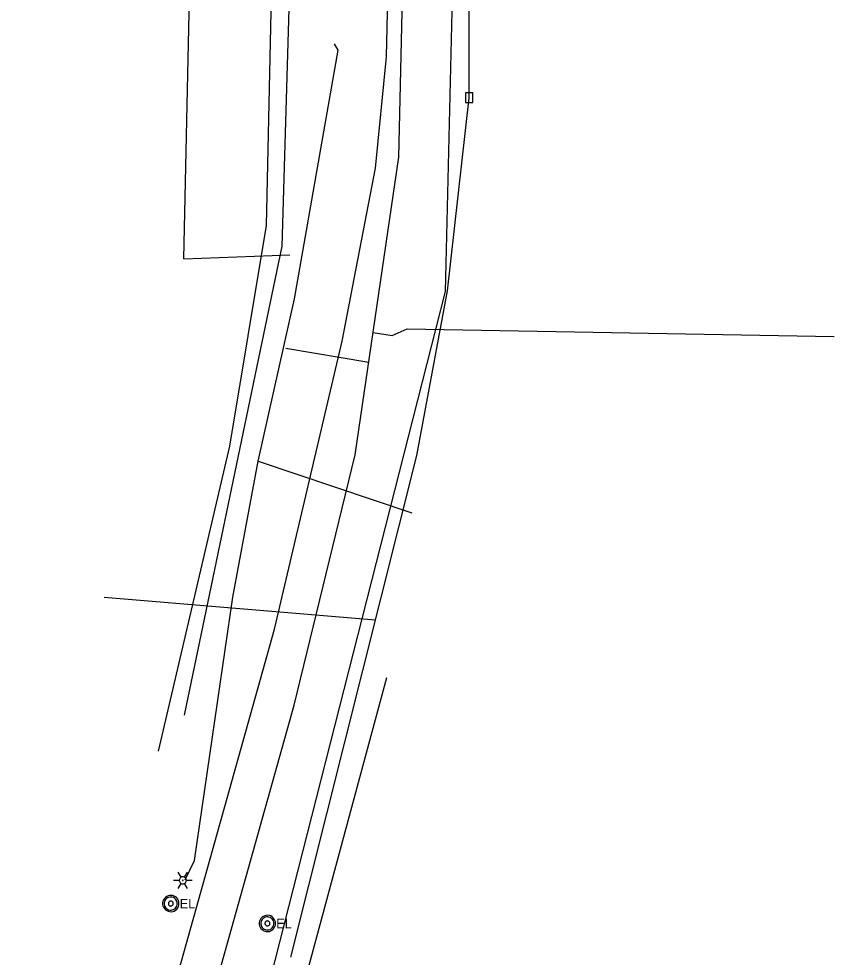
# Model space of a CAD drawing. Extents: x 600849 to 606371, y 330010 to 403088.
# Drawn here: x 604950.7 to 605279.8, y 336405 to 336783.6 of the extents above; entities that cross this region are included whole.
import ezdxf

# ---------------------------------------------------------------- set-up
doc = ezdxf.new("R2010")
doc.units = 0
for name, color, linetype in [('E_LTG', 7, 'Continuous'), ('E_LTG_CID', 7, 'Continuous'), ('E_UTL_E', 7, 'Continuous'), ('E_UTL_E_UG', 7, 'Continuous'), ('E_UTL_G_UG', 7, 'Continuous'), ('E_UTL_SAN_UG', 7, 'Continuous'), ('E_UTL_T_UG', 7, 'Continuous'), ('E_UTL_TV', 7, 'Continuous'), ('E_UTL_TV_UG', 7, 'Continuous'), ('E_UTL_W_UG', 7, 'Continuous')]:
    doc.layers.add(name, color=color, linetype=linetype)

msp = doc.modelspace()

# ---------------------------------------------------------------- linework, layer by layer
at = {"layer": 'E_LTG'}
for points in [[(605013.08, 336436), (605015.46, 336436)], [(605016.17, 336437.24), (605014.98, 336439.3)], [(605018.32, 336436), (605018.29, 336436.27), (605018.21, 336436.53), (605018.09, 336436.77), (605017.92, 336436.98), (605017.72, 336437.16), (605017.48, 336437.3), (605017.22, 336437.39), (605016.96, 336437.43), (605016.68, 336437.41), (605016.42, 336437.35), (605016.17, 336437.24), (605015.95, 336437.08), (605015.76, 336436.88), (605015.62, 336436.65), (605015.52, 336436.4), (605015.47, 336436.13), (605015.47, 336435.86), (605015.52, 336435.6), (605015.62, 336435.34), (605015.76, 336435.11), (605015.95, 336434.92), (605016.17, 336434.76), (605016.42, 336434.65), (605016.68, 336434.58), (605016.96, 336434.57), (605017.22, 336434.61), (605017.48, 336434.7), (605017.72, 336434.83), (605017.92, 336435.01), (605018.09, 336435.23), (605018.21, 336435.47), (605018.29, 336435.73), (605018.32, 336436)], [(605018.32, 336436), (605018.29, 336436.27), (605018.21, 336436.53), (605018.09, 336436.77), (605017.92, 336436.98), (605017.72, 336437.16), (605017.48, 336437.3), (605017.22, 336437.39), (605016.96, 336437.43), (605016.68, 336437.41), (605016.42, 336437.35), (605016.17, 336437.24), (605015.95, 336437.08), (605015.76, 336436.88), (605015.62, 336436.65), (605015.52, 336436.4), (605015.47, 336436.13), (605015.47, 336435.86), (605015.52, 336435.6), (605015.62, 336435.34), (605015.76, 336435.11), (605015.95, 336434.92), (605016.17, 336434.76), (605016.42, 336434.65), (605016.68, 336434.58), (605016.96, 336434.57), (605017.22, 336434.61), (605017.48, 336434.7), (605017.72, 336434.83), (605017.92, 336435.01), (605018.09, 336435.23), (605018.21, 336435.47), (605018.29, 336435.73), (605018.32, 336436)], [(605018.32, 336436), (605018.29, 336436.27), (605018.21, 336436.53), (605018.09, 336436.77), (605017.92, 336436.98), (605017.72, 336437.16), (605017.48, 336437.3), (605017.22, 336437.39), (605016.96, 336437.43), (605016.68, 336437.41), (605016.42, 336437.35), (605016.17, 336437.24), (605015.95, 336437.08), (605015.76, 336436.88), (605015.62, 336436.65), (605015.52, 336436.4), (605015.47, 336436.13), (605015.47, 336435.86), (605015.52, 336435.6), (605015.62, 336435.34), (605015.76, 336435.11), (605015.95, 336434.92), (605016.17, 336434.76), (605016.42, 336434.65), (605016.68, 336434.58), (605016.96, 336434.57), (605017.22, 336434.61), (605017.48, 336434.7), (605017.72, 336434.83), (605017.92, 336435.01), (605018.09, 336435.23), (605018.21, 336435.47), (605018.29, 336435.73), (605018.32, 336436)], [(605017.01, 336436), (605017, 336436.02), (605017, 336436.04), (605016.99, 336436.06), (605016.97, 336436.08), (605016.96, 336436.1), (605016.94, 336436.11), (605016.92, 336436.11), (605016.89, 336436.12), (605016.87, 336436.12), (605016.85, 336436.11), (605016.83, 336436.1), (605016.81, 336436.09), (605016.79, 336436.07), (605016.78, 336436.05), (605016.77, 336436.03), (605016.77, 336436.01), (605016.77, 336435.99), (605016.77, 336435.96), (605016.78, 336435.94), (605016.79, 336435.92), (605016.81, 336435.91), (605016.83, 336435.89), (605016.85, 336435.89), (605016.87, 336435.88), (605016.89, 336435.88), (605016.92, 336435.88), (605016.94, 336435.89), (605016.96, 336435.9), (605016.97, 336435.92), (605016.99, 336435.93), (605017, 336435.95), (605017, 336435.98), (605017.01, 336436)], [(605017.6, 336437.24), (605018.79, 336439.3)], [(605018.32, 336436), (605020.7, 336436)], [(605014.98, 336432.7), (605016.17, 336434.76)], [(605018.79, 336432.7), (605017.6, 336434.76)]]:
    msp.add_lwpolyline(points, dxfattribs=at)
at = {"layer": 'E_LTG_CID'}
for p, q in [((605047.35, 336605.1), (605062.02, 336670.68)), ((605037.11, 336550.19), (605047.35, 336605.1)), ((605047.35, 336605.1), (605109.39, 336584.35)), ((605021.55, 336443.99), (605037.11, 336550.19)), ((605017.81, 336436.16), (605021.55, 336443.99))]:
    msp.add_line(p, q, dxfattribs=at)
msp.add_lwpolyline([(605062.02, 336670.68), (605079.57, 336770.97), (605078.13, 336773.56)], dxfattribs=at)
at = {"layer": 'E_UTL_E'}
for points in [[(605015.33, 336426.63), (605015.27, 336427.25), (605015.1, 336427.85), (605014.81, 336428.41), (605014.42, 336428.9), (605013.95, 336429.31), (605013.4, 336429.63), (605012.81, 336429.83), (605012.19, 336429.92), (605011.56, 336429.89), (605010.95, 336429.74), (605010.38, 336429.48), (605009.87, 336429.12), (605009.44, 336428.67), (605009.1, 336428.14), (605008.87, 336427.56), (605008.75, 336426.94), (605008.75, 336426.31), (605008.87, 336425.7), (605009.1, 336425.11), (605009.44, 336424.59), (605009.87, 336424.13), (605010.38, 336423.77), (605010.95, 336423.51), (605011.56, 336423.36), (605012.19, 336423.33), (605012.81, 336423.42), (605013.4, 336423.62), (605013.95, 336423.94), (605014.42, 336424.35), (605014.81, 336424.84), (605015.1, 336425.4), (605015.27, 336426), (605015.33, 336426.63)], [(605015.33, 336426.63), (605015.27, 336427.25), (605015.1, 336427.85), (605014.81, 336428.41), (605014.42, 336428.9), (605013.95, 336429.31), (605013.4, 336429.63), (605012.81, 336429.83), (605012.19, 336429.92), (605011.56, 336429.89), (605010.95, 336429.74), (605010.38, 336429.48), (605009.87, 336429.12), (605009.44, 336428.67), (605009.1, 336428.14), (605008.87, 336427.56), (605008.75, 336426.94), (605008.75, 336426.31), (605008.87, 336425.7), (605009.1, 336425.11), (605009.44, 336424.59), (605009.87, 336424.13), (605010.38, 336423.77), (605010.95, 336423.51), (605011.56, 336423.36), (605012.19, 336423.33), (605012.81, 336423.42), (605013.4, 336423.62), (605013.95, 336423.94), (605014.42, 336424.35), (605014.81, 336424.84), (605015.1, 336425.4), (605015.27, 336426), (605015.33, 336426.63)], [(605014.67, 336426.63), (605014.62, 336427.12), (605014.48, 336427.61), (605014.25, 336428.05), (605013.94, 336428.45), (605013.56, 336428.78), (605013.13, 336429.03), (605012.65, 336429.19), (605012.16, 336429.26), (605011.66, 336429.24), (605011.17, 336429.12), (605010.71, 336428.91), (605010.3, 336428.62), (605009.96, 336428.26), (605009.69, 336427.84), (605009.5, 336427.37), (605009.4, 336426.88), (605009.4, 336426.37), (605009.5, 336425.88), (605009.69, 336425.42), (605009.96, 336424.99), (605010.3, 336424.63), (605010.71, 336424.34), (605011.17, 336424.13), (605011.66, 336424.01), (605012.16, 336423.99), (605012.65, 336424.06), (605013.13, 336424.22), (605013.56, 336424.47), (605013.94, 336424.8), (605014.25, 336425.2), (605014.48, 336425.64), (605014.62, 336426.13), (605014.67, 336426.63)], [(605014.67, 336426.63), (605014.62, 336427.12), (605014.48, 336427.61), (605014.25, 336428.05), (605013.94, 336428.45), (605013.56, 336428.78), (605013.13, 336429.03), (605012.65, 336429.19), (605012.16, 336429.26), (605011.66, 336429.24), (605011.17, 336429.12), (605010.71, 336428.91), (605010.3, 336428.62), (605009.96, 336428.26), (605009.69, 336427.84), (605009.5, 336427.37), (605009.4, 336426.88), (605009.4, 336426.37), (605009.5, 336425.88), (605009.69, 336425.42), (605009.96, 336424.99), (605010.3, 336424.63), (605010.71, 336424.34), (605011.17, 336424.13), (605011.66, 336424.01), (605012.16, 336423.99), (605012.65, 336424.06), (605013.13, 336424.22), (605013.56, 336424.47), (605013.94, 336424.8), (605014.25, 336425.2), (605014.48, 336425.64), (605014.62, 336426.13), (605014.67, 336426.63)], [(605013.02, 336426.63), (605013, 336426.81), (605012.95, 336426.99), (605012.86, 336427.16), (605012.75, 336427.31), (605012.61, 336427.43), (605012.44, 336427.53), (605012.27, 336427.59), (605012.08, 336427.61), (605011.89, 336427.61), (605011.71, 336427.56), (605011.54, 336427.48), (605011.38, 336427.37), (605011.25, 336427.24), (605011.15, 336427.08), (605011.08, 336426.9), (605011.05, 336426.72), (605011.05, 336426.53), (605011.08, 336426.35), (605011.15, 336426.17), (605011.25, 336426.01), (605011.38, 336425.88), (605011.54, 336425.77), (605011.71, 336425.69), (605011.89, 336425.65), (605012.08, 336425.64), (605012.27, 336425.66), (605012.44, 336425.72), (605012.61, 336425.82), (605012.75, 336425.94), (605012.86, 336426.09), (605012.95, 336426.26), (605013, 336426.44), (605013.02, 336426.63)], [(605013.02, 336426.63), (605013, 336426.81), (605012.95, 336426.99), (605012.86, 336427.16), (605012.75, 336427.31), (605012.61, 336427.43), (605012.44, 336427.53), (605012.27, 336427.59), (605012.08, 336427.61), (605011.89, 336427.61), (605011.71, 336427.56), (605011.54, 336427.48), (605011.38, 336427.37), (605011.25, 336427.24), (605011.15, 336427.08), (605011.08, 336426.9), (605011.05, 336426.72), (605011.05, 336426.53), (605011.08, 336426.35), (605011.15, 336426.17), (605011.25, 336426.01), (605011.38, 336425.88), (605011.54, 336425.77), (605011.71, 336425.69), (605011.89, 336425.65), (605012.08, 336425.64), (605012.27, 336425.66), (605012.44, 336425.72), (605012.61, 336425.82), (605012.75, 336425.94), (605012.86, 336426.09), (605012.95, 336426.26), (605013, 336426.44), (605013.02, 336426.63)], [(605054.33, 336418.61), (605054.27, 336419.23), (605054.09, 336419.83), (605053.81, 336420.39), (605053.42, 336420.88), (605052.94, 336421.3), (605052.4, 336421.61), (605051.81, 336421.81), (605051.19, 336421.9), (605050.56, 336421.87), (605049.95, 336421.73), (605049.38, 336421.47), (605048.87, 336421.1), (605048.44, 336420.65), (605048.1, 336420.12), (605047.86, 336419.54), (605047.75, 336418.92), (605047.75, 336418.29), (605047.86, 336417.68), (605048.1, 336417.1), (605048.44, 336416.57), (605048.87, 336416.11), (605049.38, 336415.75), (605049.95, 336415.49), (605050.56, 336415.34), (605051.19, 336415.31), (605051.81, 336415.4), (605052.4, 336415.61), (605052.94, 336415.92), (605053.42, 336416.33), (605053.81, 336416.82), (605054.09, 336417.38), (605054.27, 336417.98), (605054.33, 336418.61)], [(605054.33, 336418.61), (605054.27, 336419.23), (605054.09, 336419.83), (605053.81, 336420.39), (605053.42, 336420.88), (605052.94, 336421.3), (605052.4, 336421.61), (605051.81, 336421.81), (605051.19, 336421.9), (605050.56, 336421.87), (605049.95, 336421.73), (605049.38, 336421.47), (605048.87, 336421.1), (605048.44, 336420.65), (605048.1, 336420.12), (605047.86, 336419.54), (605047.75, 336418.92), (605047.75, 336418.29), (605047.86, 336417.68), (605048.1, 336417.1), (605048.44, 336416.57), (605048.87, 336416.11), (605049.38, 336415.75), (605049.95, 336415.49), (605050.56, 336415.34), (605051.19, 336415.31), (605051.81, 336415.4), (605052.4, 336415.61), (605052.94, 336415.92), (605053.42, 336416.33), (605053.81, 336416.82), (605054.09, 336417.38), (605054.27, 336417.98), (605054.33, 336418.61)], [(605053.67, 336418.61), (605053.62, 336419.11), (605053.48, 336419.59), (605053.25, 336420.03), (605052.94, 336420.43), (605052.56, 336420.76), (605052.13, 336421.01), (605051.65, 336421.17), (605051.16, 336421.24), (605050.65, 336421.22), (605050.17, 336421.1), (605049.71, 336420.89), (605049.3, 336420.6), (605048.96, 336420.24), (605048.68, 336419.82), (605048.5, 336419.35), (605048.4, 336418.86), (605048.4, 336418.36), (605048.5, 336417.86), (605048.68, 336417.4), (605048.96, 336416.98), (605049.3, 336416.61), (605049.71, 336416.32), (605050.17, 336416.11), (605050.65, 336415.99), (605051.16, 336415.97), (605051.65, 336416.04), (605052.13, 336416.21), (605052.56, 336416.46), (605052.94, 336416.79), (605053.25, 336417.18), (605053.48, 336417.63), (605053.62, 336418.11), (605053.67, 336418.61)], [(605053.67, 336418.61), (605053.62, 336419.11), (605053.48, 336419.59), (605053.25, 336420.03), (605052.94, 336420.43), (605052.56, 336420.76), (605052.13, 336421.01), (605051.65, 336421.17), (605051.16, 336421.24), (605050.65, 336421.22), (605050.17, 336421.1), (605049.71, 336420.89), (605049.3, 336420.6), (605048.96, 336420.24), (605048.68, 336419.82), (605048.5, 336419.35), (605048.4, 336418.86), (605048.4, 336418.36), (605048.5, 336417.86), (605048.68, 336417.4), (605048.96, 336416.98), (605049.3, 336416.61), (605049.71, 336416.32), (605050.17, 336416.11), (605050.65, 336415.99), (605051.16, 336415.97), (605051.65, 336416.04), (605052.13, 336416.21), (605052.56, 336416.46), (605052.94, 336416.79), (605053.25, 336417.18), (605053.48, 336417.63), (605053.62, 336418.11), (605053.67, 336418.61)], [(605052.02, 336418.61), (605052, 336418.79), (605051.95, 336418.98), (605051.86, 336419.14), (605051.75, 336419.29), (605051.6, 336419.41), (605051.44, 336419.51), (605051.26, 336419.57), (605051.08, 336419.6), (605050.89, 336419.59), (605050.71, 336419.54), (605050.54, 336419.46), (605050.38, 336419.36), (605050.25, 336419.22), (605050.15, 336419.06), (605050.08, 336418.89), (605050.05, 336418.7), (605050.05, 336418.51), (605050.08, 336418.33), (605050.15, 336418.15), (605050.25, 336418), (605050.38, 336417.86), (605050.54, 336417.75), (605050.71, 336417.67), (605050.89, 336417.63), (605051.08, 336417.62), (605051.26, 336417.65), (605051.44, 336417.71), (605051.6, 336417.8), (605051.75, 336417.92), (605051.86, 336418.07), (605051.95, 336418.24), (605052, 336418.42), (605052.02, 336418.61)], [(605052.02, 336418.61), (605052, 336418.79), (605051.95, 336418.98), (605051.86, 336419.14), (605051.75, 336419.29), (605051.6, 336419.41), (605051.44, 336419.51), (605051.26, 336419.57), (605051.08, 336419.6), (605050.89, 336419.59), (605050.71, 336419.54), (605050.54, 336419.46), (605050.38, 336419.36), (605050.25, 336419.22), (605050.15, 336419.06), (605050.08, 336418.89), (605050.05, 336418.7), (605050.05, 336418.51), (605050.08, 336418.33), (605050.15, 336418.15), (605050.25, 336418), (605050.38, 336417.86), (605050.54, 336417.75), (605050.71, 336417.67), (605050.89, 336417.63), (605051.08, 336417.62), (605051.26, 336417.65), (605051.44, 336417.71), (605051.6, 336417.8), (605051.75, 336417.92), (605051.86, 336418.07), (605051.95, 336418.24), (605052, 336418.42), (605052.02, 336418.61)]]:
    msp.add_lwpolyline(points, dxfattribs=at)
at = {"layer": 'E_UTL_E_UG'}
for p, q in [((605056.96, 336691.89), (605064.65, 336948.67)), ((605017.63, 336502.62), (605056.96, 336691.89)), ((605047.47, 336326.45), (605099.28, 336517.85))]:
    msp.add_line(p, q, dxfattribs=at)
at = {"layer": 'E_UTL_G_UG'}
msp.add_line((605099.15, 336768.28), (605111.01, 337310.53), dxfattribs=at)
for points in [[(605050.65, 336700.22), (605063.72, 337297.96), (605053.61, 337311.03)], [(605053.87, 336537.29), (605081.24, 336653.52), (605094.6, 336723.32), (605099.15, 336768.28)], [(605007.11, 336488.05), (605035.89, 336611.23), (605050.65, 336700.22)], [(605000.97, 336348.6), (605053.87, 336537.29)]]:
    msp.add_lwpolyline(points, dxfattribs=at)
at = {"layer": 'E_UTL_SAN_UG'}
for p, q in [((605122.9, 336673.59), (605130.92, 337013.4)), ((605049.89, 336386.93), (605122.9, 336673.59))]:
    msp.add_line(p, q, dxfattribs=at)
at = {"layer": 'E_UTL_T_UG'}
for q in [(605027.66, 337159.45), (605060.06, 336688.37)]:
    msp.add_line((605017.32, 336686.71), q, dxfattribs=at)
at = {"layer": 'E_UTL_TV'}
msp.add_lwpolyline([(605130.93, 336749.8), (605133.93, 336749.8), (605133.93, 336753.8), (605130.93, 336753.8)], close=True, dxfattribs=at)
at = {"layer": 'E_UTL_TV_UG'}
msp.add_line((604985.07, 336550.23), (605094.7, 336541.16), dxfattribs=at)
msp.add_lwpolyline([(605060.52, 336404.97), (605111.34, 336607.47), (605123.74, 336673.87), (605132.43, 336751.8), (605132.43, 336837.89)], dxfattribs=at)
at = {"layer": 'E_UTL_W_UG'}
for p, q in [((605104.13, 336727.84), (605116.08, 337274.42)), ((605086.46, 336607.72), (605104.13, 336727.84)), ((605107.39, 336658.48), (605279.83, 336655.44)), ((605058.52, 336650.67), (605091.96, 336645.1))]:
    msp.add_line(p, q, dxfattribs=at)
for points in [[(605093.71, 336657.01), (605101.39, 336655.88), (605107.39, 336658.48)], [(604950.66, 336110.15), (605061.8, 336506.7), (605086.46, 336607.72)]]:
    msp.add_lwpolyline(points, dxfattribs=at)

# ---------------------------------------------------------------- texts
at = {"layer": 'E_UTL_E'}
for p in [(605015.6, 336424.68), (605015.6, 336424.68), (605054.59, 336416.66), (605054.59, 336416.66)]:
    msp.add_text('EL', height=3.849, dxfattribs=at).set_placement(p)

doc.saveas('drawing.dxf')
